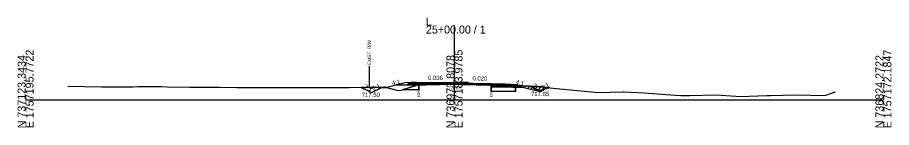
# Model space of a CAD drawing. Extents: x -26 to 4303, y -10 to 9577.
# Drawn here: x 997.2 to 1302.8, y 4990.3 to 5028.7 of the extents above; entities that cross this region are included whole.
import ezdxf

# ---------------------------------------------------------------- set-up
doc = ezdxf.new("R2010")
doc.units = 0
for name, color, linetype in [('Exist CMT Pavement', 7, 'Continuous'), ('Old_Level_10', 7, 'Continuous'), ('Old_Level_2', 7, 'Continuous'), ('Pattern 1', 7, 'Continuous'), ('Prop CMT Conc Surface', 7, 'Continuous'), ('Prop CMT Concrete Structures', 7, 'Continuous'), ('Prop CMT Concrete Wall', 7, 'Continuous'), ('Prop CMT Pvmt Course 1', 7, 'Continuous'), ('Prop CMT Pvmt Course 1 CG', 7, 'Continuous'), ('Prop CMT Pvmt Course 1 Wedge', 7, 'Continuous'), ('Prop CMT Pvmt Course 2', 7, 'Continuous'), ('Prop CMT Pvmt Course 2 Wedge', 7, 'Continuous'), ('Prop CMT Pvmt Course 3', 7, 'Continuous'), ('Prop CMT Pvmt Surface', 7, 'Continuous'), ('Prop CMT Pvmt Surface Shoulder', 7, 'Continuous'), ('Prop CMT Pvmt Wedge Surface 1', 7, 'Continuous'), ('Prop CMT Pvmt Wedge Surface 2', 7, 'Continuous'), ('Prop CMT Pvmt Wedge Surface 3', 7, 'Continuous'), ('Prop CMT Shld Paved Course 1', 7, 'Continuous'), ('Prop CMT Shld Paved Course 2', 7, 'Continuous'), ('Prop CMT Shld Paved Course 3', 7, 'Continuous'), ('Prop CMT Slope Grass', 7, 'Continuous'), ('Prop CMT Subgrade Earthwork', 7, 'Continuous'), ('Prop Road Sect_ Recs - UC Shallow (Outline)', 7, 'Continuous'), ('Prop Shade Light', 7, 'Continuous'), ('Prop XS DDE Elevations', 7, 'Continuous'), ('Prop XS Ditch Standard Text', 7, 'Continuous'), ('Prop XS Earthwork Shape', 7, 'Continuous'), ('Prop XS SE Text', 7, 'Continuous'), ('Prop XS Side Slope Text', 7, 'Continuous'), ('Prop XS Wedging', 7, 'Continuous'), ('Scratch_Level_3', 7, 'Continuous')]:
    doc.layers.add(name, color=color, linetype=linetype)

msp = doc.modelspace()

# ---------------------------------------------------------------- linework, layer by layer
at = {"layer": 'Exist CMT Pavement'}
for points in [[(1150, 5005.87), (1136.7, 5005.96)], [(1150, 5005.87), (1150.73, 5005.86)], [(1154.73, 5005.78), (1167.74, 5005.52)]]:
    msp.add_lwpolyline(points, dxfattribs=at)
at = {"layer": 'Old_Level_10'}
for p, q in [((1117.34, 5004.32), (1120.99, 5002.5)), ((1120.99, 5002.5), (1124.31, 5004.16)), ((1124.31, 5004.16), (1126.31, 5004.26)), ((1176.36, 5004.68), (1173.75, 5004.82)), ((1180.03, 5002.85), (1176.36, 5004.68)), ((1182.75, 5004.21), (1180.03, 5002.85))]:
    msp.add_line(p, q, dxfattribs=at)
at = {"layer": 'Old_Level_2'}
for p, q in [((1150, 5000), (1150, 5025.9)), ((1150, 5000), (1150, 5025.9)), ((1000, 5000), (1150, 5000)), ((1000, 5000), (1150, 5000)), ((1150, 5000), (1300, 5000)), ((1150, 5000), (1300, 5000))]:
    msp.add_line(p, q, dxfattribs=at)
at = {"layer": 'Pattern 1'}
for p, q in [((1119.87, 5004.25), (1119.96, 5004.34)), ((1121, 5003.97), (1121.38, 5004.36)), ((1163.44, 5004.53), (1164.2, 5005.29)), ((1164.82, 5004.5), (1165.57, 5005.24)), ((1166.21, 5004.47), (1166.92, 5005.18)), ((1167.6, 5004.44), (1168.24, 5005.09)), ((1168.98, 5004.42), (1169.59, 5005.02)), ((1170.37, 5004.39), (1170.94, 5004.96)), ((1171.76, 5004.36), (1172.28, 5004.89)), ((1173.14, 5004.33), (1173.63, 5004.82)), ((1174.48, 5004.26), (1174.98, 5004.75)), ((1175.62, 5003.98), (1176.33, 5004.69)), ((1176.75, 5003.69), (1177.7, 5004.64)), ((1177.88, 5003.41), (1179.06, 5004.59)), ((1179.02, 5003.13), (1180.34, 5004.46)), ((1180.9, 5003.61), (1181.62, 5004.33)), ((1182.79, 5004.08), (1182.9, 5004.2))]:
    msp.add_line(p, q, dxfattribs=at)
for points in [[(1122.58, 5004.37), (1121, 5003.97), (1119.52, 5004.34), (1121, 5004.35)], [(1137.51, 5005.3), (1137.51, 5005.05), (1136.77, 5005.06)], [(1174.28, 5004.31), (1179, 5003.13), (1183.15, 5004.17), (1178.96, 5004.6), (1176.01, 5004.7), (1172.89, 5004.86), (1172.43, 5004.88), (1169.42, 5005.03), (1167.83, 5005.11), (1166.33, 5005.22), (1163.45, 5005.31), (1162.83, 5005.33), (1162.83, 5004.54), (1171.39, 5004.37)]]:
    msp.add_lwpolyline(points, close=True, dxfattribs=at)
at = {"layer": 'Prop CMT Conc Surface'}
for p, q in [((1150.73, 5005.73), (1150.73, 5006.23)), ((1150.73, 5006.23), (1154.73, 5006.15)), ((1150.73, 5005.73), (1154.73, 5005.65)), ((1154.73, 5005.65), (1154.73, 5006.15))]:
    msp.add_line(p, q, dxfattribs=at)
for points in [[(1137.51, 5005.7), (1136.7, 5005.71)], [(1136.7, 5005.71), (1136.7, 5005.5)], [(1136.7, 5005.5), (1137.51, 5005.49)], [(1137.51, 5005.49), (1137.51, 5005.7)], [(1162.83, 5005.16), (1162.83, 5005.37)], [(1162.83, 5005.37), (1167.74, 5005.27)], [(1167.74, 5005.06), (1162.83, 5005.16)], [(1167.74, 5005.27), (1167.74, 5005.06)]]:
    msp.add_lwpolyline(points, dxfattribs=at)
at = {"layer": 'Prop CMT Concrete Structures'}
for points in [[(1136.7, 5005.71), (1136.7, 5005.96)], [(1137.51, 5005.7), (1136.7, 5005.71)], [(1150, 5005.75), (1137.51, 5005.83)], [(1137.51, 5005.83), (1137.51, 5005.7)], [(1150, 5005.75), (1162.83, 5005.49)], [(1162.83, 5005.49), (1162.83, 5005.37)], [(1162.83, 5005.37), (1167.74, 5005.27)], [(1167.74, 5005.27), (1167.74, 5005.52)]]:
    msp.add_lwpolyline(points, dxfattribs=at)
at = {"layer": 'Prop CMT Pvmt Course 1'}
for points in [[(1137.51, 5005.49), (1136.7, 5005.5)], [(1136.7, 5005.5), (1136.7, 5005.16)], [(1136.7, 5005.16), (1137.51, 5005.16)], [(1137.51, 5005.16), (1137.51, 5005.49)], [(1162.83, 5005.16), (1167.74, 5005.06)], [(1162.83, 5004.82), (1162.83, 5005.16)], [(1167.74, 5004.73), (1162.83, 5004.82)], [(1167.74, 5005.06), (1167.74, 5004.73)]]:
    msp.add_lwpolyline(points, dxfattribs=at)
at = {"layer": 'Prop CMT Pvmt Course 1 Wedge'}
for points in [[(1137.51, 5005.49), (1137.74, 5005.49), (1138.48, 5005.49), (1138.55, 5005.49), (1138.65, 5005.48), (1138.83, 5005.48), (1140.03, 5005.48), (1141.65, 5005.47), (1142.53, 5005.46), (1144.37, 5005.45), (1145.04, 5005.44), (1147.09, 5005.43), (1147.55, 5005.43), (1147.94, 5005.43), (1147.95, 5005.43), (1149.12, 5005.42), (1149.59, 5005.42), (1149.84, 5005.41), (1150, 5005.41)], [(1137.51, 5004.98), (1137.51, 5005.49)], [(1150, 5005.32), (1149.84, 5005.31), (1149.59, 5005.31), (1149.12, 5005.31), (1147.95, 5005.29), (1147.94, 5005.29), (1147.55, 5005.28), (1147.09, 5005.28), (1145.04, 5005.25), (1144.37, 5005.23), (1142.53, 5005.19), (1141.65, 5005.16), (1140.03, 5005.11), (1138.83, 5005.07), (1138.65, 5005.07), (1138.55, 5005.06), (1138.48, 5005.06), (1137.74, 5005.06), (1137.51, 5004.98)], [(1150, 5005.41), (1150, 5005.32)], [(1150, 5005.41), (1150.42, 5005.41), (1150.53, 5005.4), (1152.08, 5005.37), (1152.57, 5005.36), (1152.91, 5005.36), (1155.07, 5005.31), (1155.26, 5005.31), (1157.58, 5005.26), (1157.98, 5005.25), (1160.09, 5005.21), (1161.03, 5005.19), (1162.25, 5005.17), (1162.49, 5005.16), (1162.83, 5005.16)], [(1162.83, 5005.01), (1162.49, 5004.99), (1162.25, 5004.98), (1161.03, 5005.03), (1160.09, 5005.07), (1157.98, 5005.12), (1157.58, 5005.13), (1155.26, 5005.21), (1155.07, 5005.22), (1152.91, 5005.27), (1152.57, 5005.27), (1152.08, 5005.28), (1150.53, 5005.32), (1150.42, 5005.32), (1150, 5005.32)], [(1162.83, 5005.16), (1162.83, 5005.01)]]:
    msp.add_lwpolyline(points, dxfattribs=at)
at = {"layer": 'Prop CMT Pvmt Course 2'}
for points in [[(1136.7, 5005.96), (1134.7, 5005.97), (1134.45, 5005.72)], [(1134.45, 5005.72), (1136.7, 5005.71)], [(1136.7, 5005.71), (1136.7, 5005.96)], [(1167.74, 5005.52), (1169.74, 5005.48), (1169.99, 5005.22)], [(1167.74, 5005.27), (1167.74, 5005.52)], [(1169.99, 5005.22), (1167.74, 5005.27)]]:
    msp.add_lwpolyline(points, dxfattribs=at)
at = {"layer": 'Prop CMT Pvmt Course 2 Wedge'}
for points in [[(1123.91, 5004.38), (1123.91, 5004.38)], [(1134.7, 5005.97), (1132.7, 5005.86), (1126.31, 5004.26)], [(1169.74, 5005.48), (1171.74, 5005.32), (1173.75, 5004.82)], [(1182.25, 5004.26), (1182.25, 5004.26)]]:
    msp.add_lwpolyline(points, dxfattribs=at)
at = {"layer": 'Prop CMT Pvmt Course 3'}
for points in [[(1136.7, 5005.71), (1134.45, 5005.72), (1134.25, 5005.51)], [(1134.25, 5005.51), (1136.7, 5005.5)], [(1136.7, 5005.5), (1136.7, 5005.71)], [(1167.74, 5005.27), (1169.99, 5005.22), (1170.21, 5005.01)], [(1167.74, 5005.06), (1167.74, 5005.27)], [(1170.21, 5005.01), (1167.74, 5005.06)]]:
    msp.add_lwpolyline(points, dxfattribs=at)
at = {"layer": 'Prop CMT Pvmt Surface'}
for points in [[(1136.7, 5005.71), (1136.7, 5005.96)], [(1150, 5005.62), (1136.7, 5005.71)], [(1150, 5005.62), (1167.74, 5005.27)], [(1167.74, 5005.27), (1167.74, 5005.52)]]:
    msp.add_lwpolyline(points, dxfattribs=at)
at = {"layer": 'Prop CMT Pvmt Surface Shoulder'}
for points in [[(1137.51, 5005.3), (1137.74, 5005.37), (1138.48, 5005.38), (1138.55, 5005.38), (1138.65, 5005.39), (1138.82, 5005.39), (1140.03, 5005.43), (1141.65, 5005.48), (1142.53, 5005.51), (1144.37, 5005.55), (1145.04, 5005.56), (1147.09, 5005.59), (1147.55, 5005.6), (1147.94, 5005.61), (1147.95, 5005.6), (1149.12, 5005.63), (1149.59, 5005.63), (1149.84, 5005.63), (1150, 5005.63)], [(1150, 5005.63), (1150.42, 5005.64), (1150.53, 5005.63), (1152.08, 5005.6), (1152.57, 5005.59), (1152.91, 5005.58), (1155.07, 5005.53), (1155.26, 5005.53), (1157.58, 5005.45), (1157.98, 5005.44), (1160.09, 5005.39), (1161.03, 5005.35), (1162.25, 5005.3), (1162.49, 5005.3), (1162.83, 5005.33)]]:
    msp.add_lwpolyline(points, dxfattribs=at)
at = {"layer": 'Prop CMT Pvmt Wedge Surface 1'}
for p, q in [((1136.7, 5005.04), (1129.59, 5005.08)), ((1137.51, 5005.03), (1136.7, 5005.04)), ((1162.83, 5004.7), (1167.72, 5004.6)), ((1167.72, 5004.6), (1171.72, 5004.52)), ((1171.72, 5004.52), (1173.75, 5004.82))]:
    msp.add_line(p, q, dxfattribs=at)
for points in [[(1137.51, 5005.3), (1137.51, 5005.03)], [(1162.83, 5004.7), (1162.82, 5005.33)]]:
    msp.add_lwpolyline(points, dxfattribs=at)
at = {"layer": 'Prop CMT Pvmt Wedge Surface 2'}
for points in [[(1137.51, 5005.83), (1137.74, 5005.82), (1138.48, 5005.82), (1138.55, 5005.82), (1138.65, 5005.82), (1138.83, 5005.82), (1140.03, 5005.81), (1141.65, 5005.8), (1142.53, 5005.79), (1144.37, 5005.78), (1145.04, 5005.78), (1147.09, 5005.77), (1147.55, 5005.76), (1147.94, 5005.76), (1147.95, 5005.76), (1149.12, 5005.75), (1149.59, 5005.75), (1149.84, 5005.75), (1150, 5005.75)], [(1137.51, 5004.98), (1137.51, 5005.83)], [(1150, 5005.62), (1149.84, 5005.62), (1149.59, 5005.62), (1149.12, 5005.63), (1147.95, 5005.63), (1147.94, 5005.63), (1147.55, 5005.64), (1147.09, 5005.64), (1145.04, 5005.65), (1144.37, 5005.66), (1142.53, 5005.67), (1141.65, 5005.67), (1140.03, 5005.68), (1138.83, 5005.69), (1138.65, 5005.69), (1138.55, 5005.69), (1138.48, 5005.69), (1137.74, 5005.7), (1137.51, 5005.7)], [(1150, 5005.75), (1150, 5005.62)], [(1150, 5005.75), (1150.42, 5005.74), (1150.53, 5005.74), (1152.08, 5005.71), (1152.57, 5005.7), (1152.91, 5005.69), (1155.07, 5005.65), (1155.26, 5005.64), (1157.58, 5005.6), (1157.98, 5005.59), (1160.09, 5005.55), (1161.03, 5005.53), (1162.25, 5005.5), (1162.49, 5005.5), (1162.83, 5005.49)], [(1162.83, 5005.37), (1162.49, 5005.37), (1162.25, 5005.38), (1161.03, 5005.4), (1160.09, 5005.42), (1157.98, 5005.46), (1157.58, 5005.47), (1155.26, 5005.52), (1155.07, 5005.52), (1152.91, 5005.56), (1152.57, 5005.57), (1152.08, 5005.58), (1150.53, 5005.61), (1150.42, 5005.61), (1150, 5005.62)], [(1162.83, 5005.49), (1162.83, 5005.01)]]:
    msp.add_lwpolyline(points, dxfattribs=at)
at = {"layer": 'Prop CMT Pvmt Wedge Surface 3'}
for points in [[(1137.51, 5005.7), (1137.74, 5005.7), (1138.48, 5005.69), (1138.55, 5005.69), (1138.65, 5005.69), (1138.83, 5005.69), (1140.03, 5005.68), (1141.65, 5005.67), (1142.53, 5005.67), (1144.37, 5005.66), (1145.04, 5005.65), (1147.09, 5005.64), (1147.55, 5005.64), (1147.94, 5005.63), (1147.95, 5005.63), (1149.12, 5005.63), (1149.59, 5005.62), (1149.84, 5005.62), (1150, 5005.62)], [(1137.51, 5005.49), (1137.51, 5005.7)], [(1150, 5005.41), (1149.84, 5005.41), (1149.59, 5005.42), (1149.12, 5005.42), (1147.95, 5005.43), (1147.94, 5005.43), (1147.55, 5005.43), (1147.09, 5005.43), (1145.04, 5005.44), (1144.37, 5005.45), (1142.53, 5005.46), (1141.65, 5005.47), (1140.03, 5005.48), (1138.83, 5005.48), (1138.65, 5005.48), (1138.55, 5005.49), (1138.48, 5005.49), (1137.74, 5005.49), (1137.51, 5005.49)], [(1150, 5005.62), (1150, 5005.41)], [(1150, 5005.62), (1150.42, 5005.61), (1150.53, 5005.61), (1152.08, 5005.58), (1152.57, 5005.57), (1152.91, 5005.56), (1155.07, 5005.52), (1155.26, 5005.52), (1157.58, 5005.47), (1157.98, 5005.46), (1160.09, 5005.42), (1161.03, 5005.4), (1162.25, 5005.38), (1162.49, 5005.37), (1162.83, 5005.37)], [(1162.83, 5005.16), (1162.49, 5005.16), (1162.25, 5005.17), (1161.03, 5005.19), (1160.09, 5005.21), (1157.98, 5005.25), (1157.58, 5005.26), (1155.26, 5005.31), (1155.07, 5005.31), (1152.91, 5005.36), (1152.57, 5005.36), (1152.08, 5005.37), (1150.53, 5005.4), (1150.42, 5005.41), (1150, 5005.41)], [(1162.83, 5005.37), (1162.83, 5005.16)]]:
    msp.add_lwpolyline(points, dxfattribs=at)
at = {"layer": 'Prop CMT Shld Paved Course 1'}
for points in [[(1136.7, 5005.5), (1136.7, 5005.96)], [(1150, 5005.41), (1136.7, 5005.5)], [(1150, 5005.41), (1167.74, 5005.06)], [(1167.74, 5005.06), (1167.74, 5005.52)]]:
    msp.add_lwpolyline(points, dxfattribs=at)
at = {"layer": 'Prop CMT Shld Paved Course 2'}
for points in [[(1136.7, 5005.96), (1134.7, 5005.97)], [(1167.74, 5005.52), (1169.74, 5005.48)]]:
    msp.add_lwpolyline(points, dxfattribs=at)
at = {"layer": 'Prop CMT Shld Paved Course 3'}
for points in [[(1150, 5005.87), (1136.7, 5005.96)], [(1136.7, 5005.96), (1136.7, 5005.71)], [(1136.7, 5005.71), (1137.51, 5005.7)], [(1137.51, 5005.7), (1137.51, 5005.83)], [(1137.51, 5005.83), (1150, 5005.75)], [(1150, 5005.87), (1150.73, 5005.86)], [(1162.83, 5005.49), (1150, 5005.75)], [(1154.73, 5005.78), (1167.74, 5005.52)], [(1162.83, 5005.37), (1162.83, 5005.49)], [(1167.74, 5005.27), (1162.83, 5005.37)], [(1167.74, 5005.52), (1167.74, 5005.27)]]:
    msp.add_lwpolyline(points, dxfattribs=at)
at = {"layer": 'Prop CMT Slope Grass'}
msp.add_lwpolyline([(1014.74, 5004.7), (1026.57, 5004.54), (1027.74, 5004.55), (1028.82, 5004.55), (1037.49, 5004.54), (1039.27, 5004.6), (1047.62, 5004.58), (1049.43, 5004.5), (1057.39, 5004.4), (1060.32, 5004.42), (1068.06, 5004.38), (1073.92, 5004.28), (1079.2, 5004.32), (1082.59, 5004.24), (1088.63, 5004.24), (1091.89, 5004.29), (1098.66, 5004.24), (1101.19, 5004.23), (1108.69, 5004.32), (1113.25, 5004.29), (1125.8, 5004.39), (1129.81, 5003.38), (1131.15, 5003.21), (1133.25, 5003.92), (1137.74, 5005.37), (1138.55, 5005.38), (1140.03, 5005.43), (1141.65, 5005.48), (1142.53, 5005.51), (1144.37, 5005.55), (1145.04, 5005.57), (1147.09, 5005.59), (1147.55, 5005.6), (1147.94, 5005.61), (1149.12, 5005.63), (1149.59, 5005.63), (1150, 5005.63), (1150.42, 5005.64), (1152.08, 5005.6), (1152.57, 5005.59), (1152.91, 5005.58), (1155.26, 5005.53), (1157.58, 5005.45), (1157.98, 5005.44), (1160.09, 5005.39), (1161.03, 5005.35), (1162.25, 5005.3), (1162.88, 5005.33), (1166.11, 5005.24), (1167.33, 5005.14), (1176.36, 5004.68), (1178.96, 5004.6), (1185.69, 5003.91), (1194.18, 5003.06), (1200.5, 5002.54), (1208.84, 5002.78), (1209.39, 5002.78), (1216.35, 5002.4), (1227.19, 5001.62), (1229.13, 5001.49), (1232.34, 5001.52), (1241.5, 5001.74), (1248.44, 5001.23), (1249.97, 5001.07), (1259.18, 5001.48), (1260.4, 5001.52), (1269.47, 5001.69), (1279.47, 5001.47), (1283.22, 5002.71)], dxfattribs=at)
at = {"layer": 'Prop CMT Subgrade Earthwork'}
for points in [[(1136.7, 5005.5), (1134.25, 5005.51), (1133.75, 5005.52), (1133.42, 5005.18)], [(1133.42, 5005.18), (1136.7, 5005.16)], [(1136.7, 5005.16), (1136.7, 5005.5)], [(1167.74, 5005.06), (1170.21, 5005.01), (1170.71, 5005), (1171.05, 5004.66)], [(1167.74, 5004.73), (1167.74, 5005.06)], [(1171.05, 5004.66), (1167.74, 5004.73)]]:
    msp.add_lwpolyline(points, dxfattribs=at)
at = {"layer": 'Prop Road Sect_ Recs - UC Shallow (Outline)'}
for points in [[(1137.51, 5005.05), (1136.77, 5005.06), (1133, 5003.83), (1132.15, 5003.55), (1137.51, 5003.55)], [(1170.39, 5004.39), (1171.39, 5004.37), (1171.36, 5002.87), (1162.83, 5003.04), (1162.83, 5004.54)]]:
    msp.add_lwpolyline(points, close=True, dxfattribs=at)
at = {"layer": 'Prop Shade Light'}
for p, q in [((1134.44, 5004.3), (1132.15, 5003.55)), ((1137.51, 5005.05), (1136.77, 5005.06)), ((1137.51, 5003.55), (1137.51, 5005.05)), ((1162.83, 5004.54), (1162.83, 5003.04)), ((1171.39, 5004.37), (1170.19, 5004.39)), ((1171.36, 5002.87), (1171.39, 5004.37)), ((1132.15, 5003.55), (1137.51, 5003.55)), ((1162.83, 5003.04), (1171.36, 5002.87))]:
    msp.add_line(p, q, dxfattribs=at)
for points in [[(1136.77, 5005.06), (1136, 5004.81), (1134.44, 5004.3)], [(1170.19, 5004.39), (1167.72, 5004.44), (1162.83, 5004.54)]]:
    msp.add_lwpolyline(points, dxfattribs=at)
at = {"layer": 'Prop XS DDE Elevations'}
for points in [[(1136.7, 5005.04), (1129.59, 5005.08), (1126.31, 5004.26), (1129.81, 5003.38), (1131.15, 5003.21), (1133.25, 5003.92), (1136.71, 5005.04)], [(1126.31, 5004.26), (1129.81, 5003.38), (1131.15, 5003.21), (1133.25, 5003.92), (1136.71, 5005.04), (1136.7, 5005.04), (1129.59, 5005.08)], [(1137.51, 5005.3), (1137.51, 5005.03), (1136.71, 5005.04)], [(1136.71, 5005.04), (1137.51, 5005.3), (1137.51, 5005.03)], [(1138.48, 5005.38), (1138.55, 5005.38), (1137.74, 5005.37)], [(1137.74, 5005.37), (1138.48, 5005.38), (1138.55, 5005.38)], [(1138.55, 5005.38), (1138.65, 5005.39), (1138.71, 5005.39)], [(1138.65, 5005.39), (1138.71, 5005.39), (1138.55, 5005.38)], [(1138.82, 5005.39), (1140.03, 5005.43), (1138.71, 5005.39)], [(1138.71, 5005.39), (1140.03, 5005.43), (1138.82, 5005.39)], [(1149.59, 5005.63), (1149.84, 5005.63), (1150, 5005.63)], [(1149.84, 5005.63), (1150, 5005.63), (1149.59, 5005.63)], [(1150.53, 5005.63), (1152.08, 5005.6), (1150.42, 5005.64)], [(1150.42, 5005.64), (1150.53, 5005.63), (1152.08, 5005.6)], [(1155.07, 5005.53), (1155.26, 5005.53), (1152.91, 5005.58)], [(1155.07, 5005.53), (1155.26, 5005.53), (1152.91, 5005.58)], [(1162.25, 5005.3), (1162.49, 5005.3), (1162.82, 5005.33)], [(1162.25, 5005.3), (1162.49, 5005.3), (1162.82, 5005.33)], [(1162.83, 5004.7), (1162.82, 5005.33), (1162.88, 5005.33), (1166.11, 5005.24), (1167.33, 5005.14), (1173.75, 5004.82), (1171.72, 5004.52), (1167.72, 5004.6)], [(1171.72, 5004.52), (1173.75, 5004.82), (1167.33, 5005.14), (1166.11, 5005.24), (1162.88, 5005.33), (1162.82, 5005.33), (1162.83, 5004.7), (1167.72, 5004.6)]]:
    msp.add_lwpolyline(points, close=True, dxfattribs=at)
at = {"layer": 'Prop XS Ditch Standard Text'}
for p, q in [((1120.19, 5011.75), (1120.19, 5004.35)), ((1137.51, 5005.3), (1137.51, 5003.25)), ((1162.83, 5005.33), (1162.83, 5003.28))]:
    msp.add_line(p, q, dxfattribs=at)
at = {"layer": 'Prop XS Earthwork Shape'}
for points in [[(1124.31, 5004.16), (1126.31, 5004.26), (1125.8, 5004.39), (1125.55, 5004.39), (1117.34, 5004.32), (1120.99, 5002.5)], [(1176.36, 5004.68), (1176.36, 5004.68), (1180.03, 5002.85), (1182.75, 5004.21), (1178.96, 5004.6)]]:
    msp.add_lwpolyline(points, close=True, dxfattribs=at)
at = {"layer": 'Prop XS Wedging'}
for p, q in [((1150, 5005.75), (1137.51, 5005.83)), ((1137.51, 5005.83), (1137.51, 5005.7)), ((1137.51, 5005.7), (1141.05, 5005.68)), ((1141.05, 5005.68), (1137.51, 5005.7)), ((1137.51, 5005.7), (1137.51, 5005.49)), ((1137.51, 5005.7), (1141.05, 5005.68)), ((1137.51, 5005.49), (1137.51, 5005.3)), ((1137.51, 5005.3), (1137.74, 5005.37)), ((1141.05, 5005.68), (1141.26, 5005.47)), ((1141.26, 5005.47), (1141.05, 5005.68)), ((1141.05, 5005.68), (1141.26, 5005.47)), ((1162.83, 5005.49), (1150, 5005.75)), ((1162.83, 5005.37), (1162.83, 5005.49)), ((1162.83, 5005.33), (1162.83, 5005.37))]:
    msp.add_line(p, q, dxfattribs=at)
for points in [[(1137.74, 5005.37), (1138.55, 5005.38), (1140.03, 5005.43), (1141.26, 5005.47)], [(1141.26, 5005.47), (1141.65, 5005.48), (1142.53, 5005.51), (1144.37, 5005.55), (1145.04, 5005.57), (1147.09, 5005.59), (1147.55, 5005.6), (1147.94, 5005.61), (1149.12, 5005.63), (1149.59, 5005.63), (1150, 5005.63), (1150.42, 5005.64), (1152.08, 5005.6), (1152.57, 5005.59), (1152.91, 5005.58), (1155.26, 5005.53), (1157.58, 5005.45), (1157.98, 5005.44), (1160.09, 5005.39), (1161.03, 5005.35), (1162.25, 5005.3), (1162.83, 5005.33), (1162.83, 5005.33)]]:
    msp.add_lwpolyline(points, dxfattribs=at)
at = {"layer": 'Scratch_Level_3'}
msp.add_line((1169.58, 5005.01), (1169.6, 5005.03), dxfattribs=at)

# ---------------------------------------------------------------- texts
at = {"layer": 'Old_Level_2'}
for s, p in [('L', (1140, 5025.9)), ('L', (1140, 5025.9)), ('25+00.00 / 1', (1140, 5023.1)), ('25+00.00 / 1', (1140, 5023.1))]:
    msp.add_text(s, height=2.8, dxfattribs=at).set_placement(p)
for s, p in [('E 1757195.7722', (1002.8, 4990)), ('E 1757195.7722', (1002.8, 4990)), ('E 1757183.9785', (1152.8, 4990)), ('E 1757183.9785', (1152.8, 4990)), ('E 1757172.1847', (1302.8, 4990)), ('E 1757172.1847', (1302.8, 4990)), ('N 737123.3434', (1000, 4990)), ('N 737123.3434', (1000, 4990)), ('N 736973.8078', (1150, 4990)), ('N 736973.8078', (1150, 4990)), ('N 736824.2722', (1300, 4990)), ('N 736824.2722', (1300, 4990))]:
    msp.add_text(s, height=2.8, rotation=90, dxfattribs=at).set_placement(p)
at = {"layer": 'Prop CMT Concrete Wall'}
for rotation, p in [(334.1383, (1118.21, 5004.16)), (25.8617, (1121.64, 5003.08)), (334.1383, (1177.25, 5004.51)), (25.8617, (1180.69, 5003.43))]:
    msp.add_text('2:1', height=1.5, rotation=rotation, dxfattribs=at).set_placement(p)
for s, p in [('717.50', (1117.56, 5000.95)), ('717.85', (1176.77, 5001.26))]:
    msp.add_text(s, height=1.5, dxfattribs=at).set_placement(p)
at = {"layer": 'Prop CMT Pvmt Course 1 CG'}
msp.add_text('720.63', height=1, dxfattribs=at).set_placement((1147.88, 5003.63))
at = {"layer": 'Prop XS Ditch Standard Text'}
for s, height, p in [('EXIST. R/W', 1.181, (1120.78, 5012.05)), ('EOP', 0.787, (1137.9, 5000.85)), ('EOP', 0.787, (1163.22, 5000.88))]:
    msp.add_text(s, height=height, rotation=90, dxfattribs=at).set_placement(p)
at = {"layer": 'Prop XS SE Text'}
for s, rotation, p in [('0.006', 359.6419, (1140.75, 5006.93)), ('0.020', 358.8542, (1156.27, 5006.75))]:
    msp.add_text(s, height=1.5, rotation=rotation, dxfattribs=at).set_placement(p)
at = {"layer": 'Prop XS Side Slope Text'}
for rotation, p in [(14.0362, (1128.32, 5005.01)), (345.9638, (1171.32, 5005.57))]:
    msp.add_text('4:1', height=1.5, rotation=rotation, dxfattribs=at).set_placement(p)

doc.saveas('drawing.dxf')
